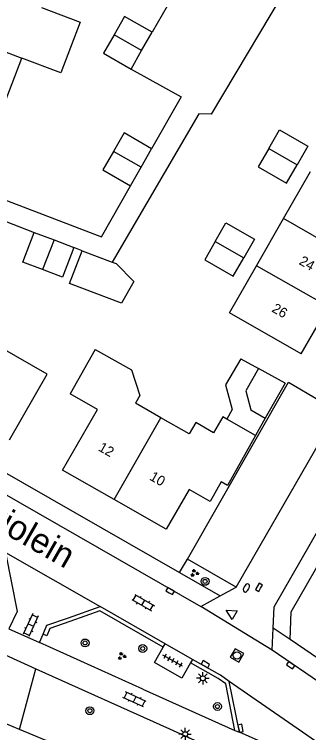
# Model space of a CAD drawing. Extents: x 136000 to 141014, y 402000 to 403500.
# Drawn here: x 137442.7 to 137472.3, y 402044.2 to 402116.6 of the extents above; entities that cross this region are included whole.
import ezdxf

# ---------------------------------------------------------------- set-up
doc = ezdxf.new("R2010")
doc.units = 0
for name, color, linetype in [('gg-afsc-erfafscheiding', 7, 'Continuous'), ('gg-anno-huisnummerreeks BGT', 7, 'Continuous'), ('gg-anno-openbare ruimte label', 7, 'Continuous'), ('gg-bbg-bijgebouw', 7, 'Continuous'), ('gg-bbg-gedigitaliseerde bebouwing', 7, 'Continuous'), ('gg-bbg-gedigitaliseerde bijgebouw', 7, 'Continuous'), ('gg-bbg-hoofdgebouw', 7, 'Continuous'), ('gg-bbg-luifel en loopbrug', 7, 'Continuous'), ('gg-bbg-tussenscheiding', 7, 'Continuous'), ('gg-knt-verharding', 7, 'Continuous'), ('gg-knt-verharding nz', 7, 'Continuous'), ('gt-grn-groengrens', 7, 'Continuous'), ('gt-grn-weggrens', 7, 'Continuous'), ('gt-symb-boom', 7, 'Continuous'), ('gt-symb-brandkraan', 7, 'Continuous'), ('gt-symb-groenvak', 7, 'Continuous'), ('gt-symb-klinker verharding', 7, 'Continuous'), ('gt-symb-kolk', 7, 'Continuous'), ('gt-symb-lichtmast', 7, 'Continuous'), ('gt-symb-rioolschacht', 7, 'Continuous'), ('gt-symb-tegel verharding', 7, 'Continuous'), ('gt-symb-waterafsluiter', 7, 'Continuous')]:
    doc.layers.add(name, color=color, linetype=linetype)

# ---------------------------------------------------------------- blocks, each defined once
blk = doc.blocks.new('gt0-KL1')
at = {"layer": 'gt-symb-klinker verharding'}
for p, q in [((-1.15, 0.3), (1.15, 0.3)), ((-1, -0.3), (-1, 0.3)), ((-0.5, 0.3), (-0.5, 0.45)), ((0, -0.3), (0, 0.3)), ((0.5, 0.3), (0.5, 0.45)), ((1, -0.3), (1, 0.3)), ((-1.15, -0.3), (1.15, -0.3)), ((-0.5, -0.45), (-0.5, -0.3)), ((0.5, -0.45), (0.5, -0.3))]:
    blk.add_line(p, q, dxfattribs=at)
blk = doc.blocks.new('gt0-KOLK')
at = {"layer": 'gt-symb-kolk'}
blk.add_lwpolyline([(0, 0), (0.375, 0), (0.375, 0.4), (-0.375, 0.4), (-0.375, 0), (0, 0)], dxfattribs=at)
blk = doc.blocks.new('gt0-GRVAK')
at = {"layer": 'gt-symb-groenvak'}
for p, q in [((-0.11, 0.189), (-0.228, 0.24)), ((-0.182, 0.153), (0.088, 0.153)), ((-0.091, 0.211), (-0.156, 0.322)), ((-0.047, 0.214), (-0.047, 0.393)), ((-0.004, 0.211), (0.061, 0.322)), ((0.015, 0.189), (0.133, 0.24)), ((0.262, -0.052), (0.197, 0.059)), ((0.305, -0.049), (0.305, 0.13)), ((0.349, -0.052), (0.414, 0.059)), ((-0.245, -0.228), (-0.363, -0.177)), ((-0.318, -0.264), (-0.047, -0.264)), ((-0.226, -0.206), (-0.291, -0.095)), ((-0.183, -0.203), (-0.183, -0.024)), ((-0.139, -0.206), (-0.074, -0.095)), ((-0.12, -0.228), (-0.002, -0.177)), ((0.243, -0.074), (0.125, -0.023)), ((0.17, -0.11), (0.441, -0.11)), ((0.368, -0.074), (0.486, -0.023))]:
    blk.add_line(p, q, dxfattribs=at)
blk = doc.blocks.new('gt0-WAFSL')
at = {"layer": 'gt-symb-waterafsluiter'}
for p, q in [((-0.5, -0.333), (0, 0.667)), ((0, 0.667), (0.5, -0.333)), ((0.5, -0.333), (-0.5, -0.333))]:
    blk.add_line(p, q, dxfattribs=at)
blk = doc.blocks.new('gt0-BR')
at = {"layer": 'gt-symb-brandkraan'}
for centre, radius, start, end in [((-0.244, 0), 0.206, 107.56694, 252.43307), ((0.599, -2.664), 3, 106.89205, 107.56694), ((0, -0.691), 0.938, 73.10799, 106.89205), ((-0.599, -2.664), 3, 72.43309, 73.10799), ((0.244, 0), 0.206, 287.56695, 72.43309), ((0.599, 2.664), 3, 252.43307, 253.10797), ((0, 0.691), 0.938, 253.10797, 286.89206), ((-0.599, 2.664), 3, 286.89206, 287.56695)]:
    blk.add_arc(centre, radius, start, end, dxfattribs=at)
blk = doc.blocks.new('gt0-BOOM')
at = {"layer": 'gt-symb-boom'}
for radius in [0.4, 0.2]:
    blk.add_circle((0, 0), radius, dxfattribs=at)
blk = doc.blocks.new('gt0-TEG1')
at = {"layer": 'gt-symb-tegel verharding'}
for p, q in [((-1.125, 0), (1.125, 0)), ((-0.9, -0.25), (-0.9, 0.25)), ((-0.45, -0.25), (-0.45, 0.25)), ((0, -0.25), (0, 0.25)), ((0.45, -0.25), (0.45, 0.25)), ((0.9, -0.25), (0.9, 0.25))]:
    blk.add_line(p, q, dxfattribs=at)
blk = doc.blocks.new('gt0-LMAST')
at = {"layer": 'gt-symb-lichtmast'}
for p, q in [((-0.182, 0.173), (-0.447, 0.438)), ((-0.005, 0.246), (-0.005, 0.621)), ((0.172, 0.173), (0.437, 0.438)), ((-0.255, -0.004), (-0.63, -0.004)), ((-0.182, -0.181), (-0.447, -0.446)), ((-0.005, -0.254), (-0.005, -0.629)), ((0.437, -0.446), (0.172, -0.181)), ((0.245, -0.004), (0.62, -0.004))]:
    blk.add_line(p, q, dxfattribs=at)
blk.add_circle((-0.005, -0.004), 0.25, dxfattribs=at)
blk = doc.blocks.new('gt0-RS')
at = {"layer": 'gt-symb-rioolschacht'}
blk.add_lwpolyline([(-0.5, -0.5), (0.5, -0.5), (0.5, 0.5), (-0.5, 0.5)], close=True, dxfattribs=at)
blk.add_circle((0, 0), 0.375, dxfattribs=at)

msp = doc.modelspace()

# ---------------------------------------------------------------- linework, layer by layer
at = {"layer": 'gg-afsc-erfafscheiding'}
for p, q in [((137461.35, 402123.14), (137456.57, 402114.81)), ((137438.494, 402097.013), (137444.68, 402094.64)), ((137449.51, 402092.79), (137448.7, 402093.1)), ((137459.328, 402060.347), (137460.11, 402061.69)), ((137460.16, 402037.521), (137443.215, 402044.544))]:
    msp.add_line(p, q, dxfattribs=at)
for points in [[(137469.74, 402125.1), (137467.559, 402122.436), (137471.008, 402120.844), (137462.518, 402106.547), (137461.28, 402106.576), (137452.532, 402091.645)], [(137454.44, 402111.1), (137459.474, 402108.284), (137456.51, 402103.07)], [(137439.243, 402098.872), (137451.464, 402094.191), (137454.39, 402099.34)], [(137443.215, 402044.544), (137441.29, 402045.342), (137438.156, 402046.582), (137436.595, 402047.22)]]:
    msp.add_lwpolyline(points, dxfattribs=at)
at = {"layer": 'gg-bbg-bijgebouw'}
msp.add_line((137469.947, 402079.437), (137467.948, 402075.916), dxfattribs=at)
at = {"layer": 'gg-bbg-gedigitaliseerde bebouwing'}
for p, q in [((137441.5, 402107.074), (137443.457, 402112.191)), ((137469.793, 402096.028), (137472.515, 402100.779)), ((137467.07, 402091.278), (137469.793, 402096.028)), ((137450.838, 402082.84), (137448.321, 402078.357)), ((137457.45, 402075.95), (137454.878, 402077.419)), ((137466.96, 402074.177), (137464.078, 402075.827))]:
    msp.add_line(p, q, dxfattribs=at)
for points in [[(137445.415, 402117.309), (137449.316, 402115.82), (137447.363, 402110.701), (137443.457, 402112.191)], [(137471.57, 402082.39), (137464.35, 402086.53), (137467.07, 402091.278)], [(137442.21, 402073.72), (137445.99, 402080.35), (137441.237, 402083.064)], [(137450.838, 402082.84), (137454.482, 402080.795), (137455.328, 402078.195), (137454.878, 402077.419)], [(137464.078, 402075.827), (137463.682, 402076.053), (137462.755, 402074.43), (137460.951, 402075.461), (137460.301, 402074.322), (137457.45, 402075.95)]]:
    msp.add_lwpolyline(points, dxfattribs=at)
at = {"layer": 'gg-bbg-gedigitaliseerde bijgebouw'}
for p, q in [((137455.505, 402112.955), (137456.57, 402114.81)), ((137454.44, 402111.1), (137455.505, 402112.955)), ((137455.45, 402101.205), (137456.51, 402103.07)), ((137454.39, 402099.34), (137455.45, 402101.205)), ((137444.68, 402094.64), (137446.69, 402093.87)), ((137446.69, 402093.87), (137448.7, 402093.1)), ((137449.51, 402092.79), (137452.532, 402091.645)), ((137469.947, 402079.437), (137467.271, 402080.913))]:
    msp.add_line(p, q, dxfattribs=at)
for points in [[(137456.57, 402114.81), (137453.8, 402116.4), (137452.735, 402114.545)], [(137452.735, 402114.545), (137451.67, 402112.69), (137454.44, 402111.1)], [(137456.51, 402103.07), (137453.75, 402104.66), (137452.677, 402102.781)], [(137468.3, 402103.095), (137469.37, 402104.96), (137472.23, 402103.32), (137471.16, 402101.454)], [(137468.3, 402103.095), (137467.23, 402101.23), (137470.09, 402099.59), (137471.16, 402101.454)], [(137452.677, 402102.781), (137451.62, 402100.93), (137454.39, 402099.34)], [(137462.925, 402093.73), (137463.99, 402095.59), (137466.86, 402093.95), (137465.792, 402092.088)], [(137445.545, 402090.882), (137443.54, 402091.65), (137444.68, 402094.64)], [(137462.925, 402093.73), (137461.86, 402091.87), (137464.72, 402090.22), (137465.792, 402092.088)], [(137448.7, 402093.1), (137447.56, 402090.11), (137445.545, 402090.882)], [(137452.532, 402091.645), (137452.94, 402091.49), (137454.73, 402089.68), (137453.484, 402087.503), (137448.258, 402089.484), (137449.51, 402092.79)], [(137467.271, 402080.913), (137465.981, 402078.656), (137466.492, 402076.748), (137467.948, 402075.916)]]:
    msp.add_lwpolyline(points, dxfattribs=at)
at = {"layer": 'gg-bbg-hoofdgebouw'}
msp.add_line((137471.57, 402082.39), (137474.292, 402087.139), dxfattribs=at)
for points in [[(137452.75, 402067.702), (137447.56, 402070.67), (137451.064, 402076.788), (137448.321, 402078.357)], [(137466.96, 402074.177), (137464.14, 402069.136), (137463.524, 402069.488), (137462.397, 402067.518), (137460.279, 402068.729), (137457.98, 402064.71), (137452.75, 402067.702)]]:
    msp.add_lwpolyline(points, dxfattribs=at)
at = {"layer": 'gg-bbg-luifel en loopbrug'}
for p, q in [((137465.498, 402081.891), (137467.271, 402080.913)), ((137467.948, 402075.916), (137466.96, 402074.177))]:
    msp.add_line(p, q, dxfattribs=at)
msp.add_lwpolyline([(137465.498, 402081.891), (137463.955, 402079.267), (137464.621, 402076.783), (137464.078, 402075.827)], dxfattribs=at)
at = {"layer": 'gg-bbg-tussenscheiding'}
for p, q in [((137436.289, 402114.926), (137443.457, 402112.191)), ((137455.505, 402112.955), (137452.735, 402114.545)), ((137468.3, 402103.095), (137471.16, 402101.454)), ((137455.45, 402101.205), (137452.677, 402102.781)), ((137477.015, 402091.89), (137469.793, 402096.028)), ((137446.69, 402093.87), (137445.545, 402090.882)), ((137462.925, 402093.73), (137465.792, 402092.088)), ((137474.292, 402087.139), (137467.07, 402091.278)), ((137452.75, 402067.702), (137457.45, 402075.95))]:
    msp.add_line(p, q, dxfattribs=at)
at = {"layer": 'gg-knt-verharding'}
for p, q in [((137424.673, 402080.216), (137459.328, 402060.347)), ((137465.04, 402058.89), (137460.11, 402061.69)), ((137459.328, 402060.347), (137463.416, 402057.999)), ((137463.416, 402057.999), (137465.04, 402058.89)), ((137457.876, 402053.185), (137451.345, 402056.923)), ((137445.246, 402053.308), (137445.599, 402054.135)), ((137455.637, 402048.584), (137445.246, 402053.308)), ((137457.68, 402052.837), (137457.876, 402053.185)), ((137460.636, 402051.605), (137457.876, 402053.185)), ((137476.214, 402049.65), (137470.47, 402053.6)), ((137460.636, 402051.605), (137460.438, 402051.257)), ((137443.215, 402044.544), (137444.846, 402050.654)), ((137465.35, 402044.25), (137464.33, 402049.37)), ((137455.637, 402048.584), (137464.902, 402044.45)), ((137464.902, 402044.45), (137465.35, 402044.25))]:
    msp.add_line(p, q, dxfattribs=at)
for points in [[(137460.11, 402061.69), (137470.3, 402079.53), (137473.49, 402077.67)], [(137470.47, 402053.6), (137470.56, 402056.38), (137482.936, 402077.959)], [(137441.823, 402062.369), (137442.983, 402056.427), (137442.132, 402054.665)], [(137445.599, 402054.135), (137445.982, 402055.033), (137448.141, 402055.78), (137451.345, 402056.923)], [(137460.438, 402051.257), (137459.552, 402049.701), (137456.803, 402051.282), (137457.68, 402052.837)], [(137464.33, 402049.37), (137463.44, 402050), (137460.636, 402051.605)], [(137444.846, 402050.654), (137458.325, 402044.602), (137464.081, 402041.989)]]:
    msp.add_lwpolyline(points, dxfattribs=at)
at = {"layer": 'gg-knt-verharding nz'}
for p, q in [((137423.794, 402078.563), (137461.47, 402056.93)), ((137465.04, 402058.89), (137475.201, 402076.622)), ((137441.823, 402062.369), (137451.345, 402056.923)), ((137461.47, 402056.93), (137463.416, 402057.999)), ((137442.132, 402054.665), (137445.246, 402053.308)), ((137468.65, 402052.53), (137468.751, 402054.746)), ((137441.018, 402052.384), (137444.042, 402051.018)), ((137483.782, 402042.147), (137468.65, 402052.53)), ((137444.042, 402051.018), (137444.846, 402050.654)), ((137473.992, 402042.702), (137464.33, 402049.37)), ((137469.104, 402042.574), (137465.35, 402044.25))]:
    msp.add_line(p, q, dxfattribs=at)
msp.add_lwpolyline([(137468.751, 402054.746), (137468.85, 402056.91), (137499.13, 402109.7)], dxfattribs=at)
at = {"layer": 'gt-grn-groengrens'}
for points in [[(137457.68, 402052.837), (137451.306, 402056.484), (137448.274, 402055.403), (137446.28, 402054.713), (137445.966, 402053.975), (137445.599, 402054.135)], [(137464.902, 402044.45), (137463.969, 402049.136), (137463.225, 402049.662), (137460.438, 402051.257)]]:
    msp.add_lwpolyline(points, dxfattribs=at)
at = {"layer": 'gt-grn-weggrens'}
for p, q in [((137468.65, 402052.53), (137461.47, 402056.93)), ((137470.47, 402053.6), (137468.751, 402054.746))]:
    msp.add_line(p, q, dxfattribs=at)

# ---------------------------------------------------------------- block references
at = {"layer": 'gt-symb-boom'}
for p in [(137461.892, 402059.465), (137449.819, 402053.254), (137455.622, 402052.698), (137463.143, 402046.85), (137450.297, 402046.43)]:
    msp.add_blockref('gt0-BOOM', p, dxfattribs=at)
at = {"layer": 'gt-symb-brandkraan', "rotation": 60.255118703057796}
msp.add_blockref('gt0-BR', (137466.054, 402058.802), dxfattribs=at)
at = {"layer": 'gt-symb-groenvak'}
for p in [(137460.823, 402060.301), (137453.504, 402051.928)]:
    msp.add_blockref('gt0-GRVAK', p, dxfattribs=at)
at = {"layer": 'gt-symb-klinker verharding'}
for p, rotation in [((137455.666, 402057.319), -29.87282104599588), ((137444.347, 402055.066), -114.64309521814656), ((137454.789, 402047.569), 155.35690477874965)]:
    msp.add_blockref('gt0-KL1', p, dxfattribs=dict(at, rotation=rotation))
at = {"layer": 'gt-symb-kolk'}
for p, rotation in [((137458.277, 402058.314), -29.666715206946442), ((137467.487, 402058.771), 60.20538279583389), ((137461.83, 402050.939), -29.666715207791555), ((137470.387, 402050.849), -34.61180636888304), ((137465.67, 402044.696), 101.24252570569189)]:
    msp.add_blockref('gt0-KOLK', p, dxfattribs=dict(at, rotation=rotation))
at = {"layer": 'gt-symb-lichtmast'}
for p in [(137461.673, 402049.699), (137459.89, 402044.069)]:
    msp.add_blockref('gt0-LMAST', p, dxfattribs=at)
at = {"layer": 'gt-symb-rioolschacht', "rotation": -29.666715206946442}
msp.add_blockref('gt0-RS', (137465.109, 402051.998), dxfattribs=at)
at = {"layer": 'gt-symb-tegel verharding', "rotation": 150.46121774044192}
msp.add_blockref('gt0-TEG1', (137458.633, 402051.463), dxfattribs=at)
at = {"layer": 'gt-symb-waterafsluiter', "rotation": 60.25511870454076}
msp.add_blockref('gt0-WAFSL', (137464.58, 402056.224), dxfattribs=at)

# ---------------------------------------------------------------- texts
at = {"layer": 'gg-anno-huisnummerreeks BGT'}
for s, rotation, p in [('24', 330.2, (137471.27, 402091.472)), ('26', 330.2, (137468.53, 402086.69)), ('12', 330.3, (137451.072, 402072.692)), ('10', 330.2, (137456.224, 402069.747))]:
    msp.add_text(s, height=1, rotation=rotation, dxfattribs=at).set_placement(p)
at = {"layer": 'gg-anno-openbare ruimte label'}
msp.add_text('Marjolein', height=2.5, rotation=330.2, dxfattribs=at).set_placement((137436.087, 402067.451))

doc.saveas('drawing.dxf')
